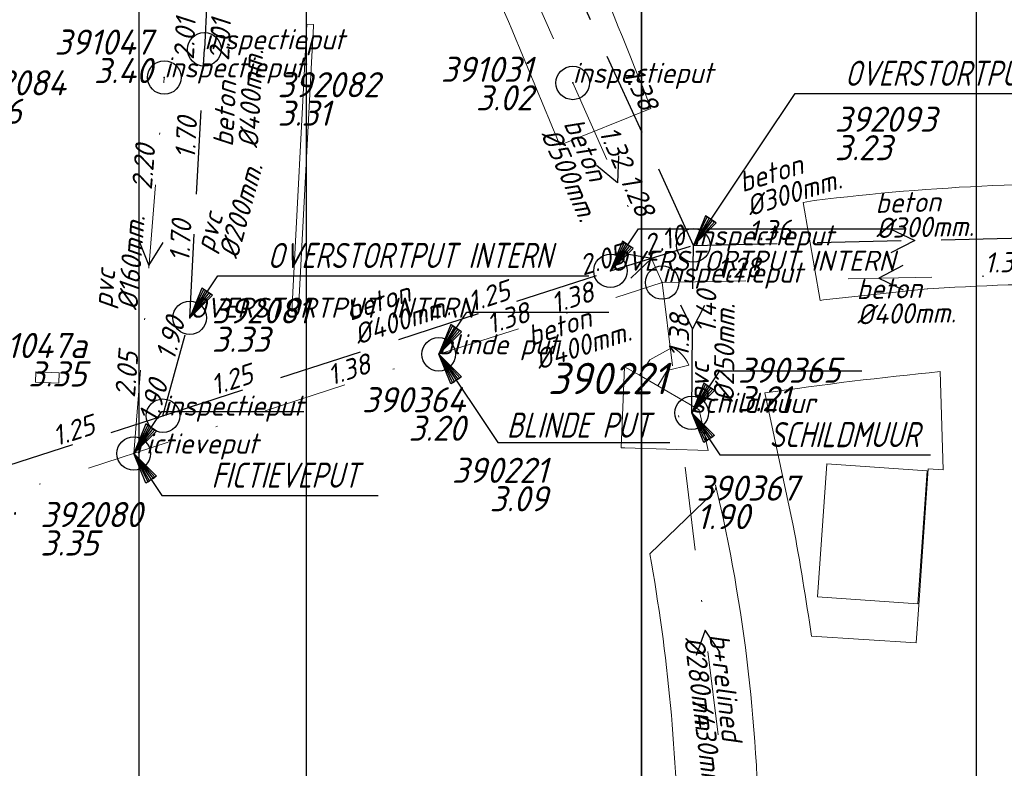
# Model space of a CAD drawing. Extents: x 148869 to 161638, y 453607 to 469810.
# Tile 353 of 656: x 155661 to 155719, y 461904 to 461948. Entities that reach past the tile are written whole.
import ezdxf
from ezdxf.enums import TextEntityAlignment as Align

# ---------------------------------------------------------------- set-up
doc = ezdxf.new("R2010")
doc.units = 0
doc.header["$PDMODE"] = 32
doc.header["$PDSIZE"] = 2
doc.linetypes.add('RI-HWA', pattern=[7.4, 5, -2.4])
doc.linetypes.add('RI-VWA', pattern=[11, 5, -3, 0, -3])
doc.layers.get('0').update_dxf_attribs({"linetype": 'CONTINUOUS'})
doc.layers.get('DEFPOINTS').update_dxf_attribs({"linetype": 'CONTINUOUS'})
for name, color, linetype in [('2022 hatch', 10, 'CONTINUOUS'), ('2024 hatch', 160, 'CONTINUOUS'), ('B-OI-AANPIJLING', 1, 'CONTINUOUS'), ('B-OI-AANPIJLING-niet meenemen', 252, 'CONTINUOUS'), ('B-OI-RI-BIJZONDERDERHEDEN-T18-niet meenemen', 252, 'CONTINUOUS'), ('B-OI-RI-BOB-T18-niet meenemen', 252, 'CONTINUOUS'), ('B-OI-RI-DIAMETER-T18-niet meenemen', 252, 'CONTINUOUS'), ('B-OI-RI-HWA-PUTDEKSELHOOGTE-T25-niet meenemen', 252, 'CONTINUOUS'), ('B-OI-RI-HWA-PUTNUMMER-T25-niet meenemen', 252, 'CONTINUOUS'), ('B-OI-RI-HWA_TRANSPORTLEIDING-G-niet meenemen', 252, 'RI-HWA'), ('B-OI-RI-MATERIAAL-T18-niet meenemen', 252, 'CONTINUOUS'), ('B-OI-RI-STROOMRICHTING-S-niet meenemen', 252, 'CONTINUOUS'), ('B-OI-RI-VWA_PUTDEKSELHOOGTE-T25-niet meenemen', 252, 'CONTINUOUS'), ('gs dwa', 252, 'CONTINUOUS'), ('gs rwa', 252, 'CONTINUOUS')]:
    doc.layers.add(name, color=color, linetype=linetype)
for name, color, linetype, lineweight in [('B-OI-RI-STROOMRICHTING-S', 252, 'CONTINUOUS', 25), ('B-OI-RI-VWA-DIAMETER-HOOGTE-T18', 34, 'CONTINUOUS', 18), ('B-OI-RI-VWA-DIAMETER-T18', 34, 'CONTINUOUS', 18), ('B-OI-RI-VWA-MATERIAAL-T18', 34, 'CONTINUOUS', 18), ('B-OI-RI-VWA_PUTNUMMER-T25', 34, 'CONTINUOUS', 25), ('B-OI-RI-VWA_TRANSPORTLEIDING-G', 34, 'RI-VWA', 18), ('B-OI-RI-VWA_TRANSPORTLEIDING-G-niet meenemen', 252, 'RI-VWA', 18), ('B-RO-VH-VERHARDING_ASFALT-GV', 251, 'CONTINUOUS', 18), ('B-RO-VH-VERHARDING_BEDRIJFSVLOERPLAAT-GV', 251, 'CONTINUOUS', 18), ('B-RO-VH-VERHARDING_GRASBETONSTEEN-GV', 251, 'CONTINUOUS', 18), ('B-RO-VH-VERHARDING_HALFVERHARDING-GV', 251, 'CONTINUOUS', 18), ('B-RO-VH-VERHARDING_HALFVERHARDING_GRIND-GV', 251, 'CONTINUOUS', 18)]:
    doc.layers.add(name, color=color, linetype=linetype, lineweight=lineweight)
doc.styles.add('iso15', font='ISO.shx', dxfattribs={"oblique": 15})
doc.styles.add('NLCS-ISO-M500-T18_CURSIEF', font='NLCS-ISO.ttf', dxfattribs={"oblique": 15, "height": 0.9})
doc.styles.add('NLCS-ISO-M750-T25_CURSIEF', font='NLCS-ISO.ttf', dxfattribs={"oblique": 15, "height": 1.875})
doc.styles.add('NLCS-ISO-M750_CURSIEF', font='NLCS-ISO.ttf', dxfattribs={"oblique": 15})

# ---------------------------------------------------------------- blocks, each defined once
blk = doc.blocks.new('ACMAP_ANN_TEMPLATE_gwa-diam-hoogte')
at = {"color": 0, "linetype": 'ByBlock', "style": 'NLCS-ISO-M500-T18_CURSIEF', "oblique": 15}
blk.add_attdef('gwa-diam-hoogte', (4, -1.3), '', height=1.2, dxfattribs=at)
blk = doc.blocks.new('ACMAP_ANN_TEMPLATE_vwa-diam')
at = {"color": 0, "linetype": 'ByBlock', "style": 'NLCS-ISO-M500-T18_CURSIEF', "oblique": 15}
blk.add_attdef('vwa-diam', (0.3, -1.3), '', height=1.2, dxfattribs=at)
blk = doc.blocks.new('ACMAP_ANN_TEMPLATE_vwa-materiaal')
at = {"color": 0, "linetype": 'ByBlock', "style": 'NLCS-ISO-M500-T18_CURSIEF', "oblique": 15}
blk.add_attdef('vwa-mat', (0.3, 0.2), '', height=1.2, dxfattribs=at)
blk = doc.blocks.new('ACMAP_ANN_TEMPLATE_type knoop')
at = {"layer": 'DEFPOINTS', "style": 'NLCS-ISO-M500-T18_CURSIEF', "oblique": 15}
blk.add_attdef('type_knoop', (0, 0), '', height=1.2, dxfattribs=at)
blk = doc.blocks.new('ACMAP_ANN_TEMPLATE_vwa-putnr')
at = {"color": 0, "linetype": 'ByBlock', "style": 'NLCS-ISO-M750-T25_CURSIEF', "oblique": 15}
blk.add_attdef('vaw-putnr', (-3, 7.9), '', height=1.875, dxfattribs=at)
blk = doc.blocks.new('ACMAP_ANN_TEMPLATE_diam')
at = {"color": 0, "linetype": 'ByBlock', "style": 'iso15', "oblique": 15}
blk.add_attdef('diam', (0.5, -1.3), '', height=1.2, dxfattribs=at)
blk = doc.blocks.new('ACMAP_ANN_TEMPLATE_mat')
at = {"color": 0, "linetype": 'ByBlock', "style": 'iso15', "oblique": 15}
blk.add_attdef('mat', (0.5, 0.2), '', height=1.2, dxfattribs=at)
blk = doc.blocks.new('ACMAP_ANN_TEMPLATE_nap-l')
at = {"color": 0, "linetype": 'ByBlock', "style": 'iso15', "oblique": 15}
blk.add_attdef('nap-l', (3.3, 0.2), '', height=1.2, dxfattribs=at)
blk = doc.blocks.new('ACMAP_ANN_TEMPLATE_nap-r')
at = {"color": 0, "linetype": 'ByBlock', "style": 'iso15', "oblique": 15}
blk.add_attdef('nap-r', text='', height=1.2, dxfattribs=at).set_placement((-4.1, 0.2), align=Align.RIGHT)
blk = doc.blocks.new('ACMAP_ANN_TEMPLATE_puth-dwa')
at = {"color": 0, "linetype": 'ByBlock', "style": 'iso15', "oblique": 15}
blk.add_attdef('puth-dwa', text='', height=1.5, dxfattribs=at).set_placement((2.7, 1), align=Align.RIGHT)
blk = doc.blocks.new('ACMAP_ANN_TEMPLATE_putnr-dwa')
at = {"color": 0, "linetype": 'ByBlock', "style": 'iso15', "oblique": 15}
blk.add_attdef('putnr-dwa', text='', height=1.5, dxfattribs=at).set_placement((2.7, 2.7), align=Align.RIGHT)
blk = doc.blocks.new('ACMAP_ANN_TEMPLATE_puth-rwa')
at = {"color": 0, "linetype": 'ByBlock', "style": 'iso15', "oblique": 15}
blk.add_attdef('puth-rwa', (-2.7, -4.4), '', height=1.5, dxfattribs=at)
blk = doc.blocks.new('ACMAP_ANN_TEMPLATE_putnr-rwa')
at = {"color": 0, "linetype": 'ByBlock', "style": 'iso15', "oblique": 15}
blk.add_attdef('putnr-rwa', (-2.7, -2.7), '', height=1.5, dxfattribs=at)

msp = doc.modelspace()

# ---------------------------------------------------------------- hatches: boundary and pattern name
at = {"layer": '2022 hatch'}
h = msp.add_hatch(dxfattribs=at)
h.set_pattern_fill('ANSI31', color=256, scale=19.992, angle=45)
h.set_pattern_definition([(90, (0, 0), (-19.992, 0), [])])
h.paths.add_polyline_path([(155957.388, 462199.724), (155824.598, 462339.47), (155809.402, 462364.77), (155712.061, 462492.349), (155741.324, 462534.936), (155724.447, 462653.497), (155647.562, 462844.836), (155571.032, 462835.784), (155539.498, 462940.928), (155214.406, 462860.043), (154975.035, 462800.215), (154771.747, 462639.509), (154795.059, 462617.836), (154687.68, 462525.32), (154739.275, 462359.608), (154777.217, 462294.152), (154815.258, 462238.263), (154900.318, 462169.47), (154928.549, 462144.027), (154992.389, 461993.67), (155064.085, 461959.845), (155069.754, 461944.783), (155080.623, 461929.02), (155099.543, 461841.435), (155124.54, 461788.653), (155176.213, 461747.526), (155253.101, 461670.144), (155301.179, 461625.416), (155386.96, 461536.3), (155426.743, 461562.755), (155670.404, 461472.539), (155778.97, 461514.91), (155823.821, 461578.908), (155914.942, 461739.532), (155884.36, 461781.396), (155900.671, 461812.327), (155940.194, 461941.246), (155946.895, 461971.718), (155993.497, 462030.178), (155993.118, 462149.221)])
at = {"layer": '2024 hatch'}
h = msp.add_hatch(dxfattribs=at)
h.set_pattern_fill('ANSI31', color=256, scale=29.988, angle=45)
h.set_pattern_definition([(90, (0, 0), (-29.988, 0), [])])
h.paths.add_polyline_path([(154831.694, 462220.786), (155444.64, 461906.596), (155731.699, 461985.627), (155857.303, 461818.438), (156014.781, 461601.834), (156060.402, 461536.419), (156081.902, 461465.462), (156157.242, 461082.374), (155797.145, 460855.732), (155567.09, 461168.914), (155534.07, 461230.342), (155509.317, 461273.713), (155475.227, 461315.96), (155413.292, 461389.046)])

# ---------------------------------------------------------------- linework, layer by layer
at = {"layer": 'B-OI-AANPIJLING', "color": 251, "flags": 128}
for points in [[(155695.85, 461933.28), (155697.213, 461934.623), (155696.578, 461935.05), (155695.85, 461933.28), (155696.683, 461934.979), (155696.789, 461934.908), (155695.85, 461933.28), (155697.001, 461934.766), (155697.107, 461934.695), (155695.85, 461933.28), (155697.534, 461935.788), (155713.477, 461935.788)], [(155670.742, 461930.478), (155672.105, 461931.821), (155671.47, 461932.248), (155670.742, 461930.478), (155671.575, 461932.177), (155671.681, 461932.106), (155670.742, 461930.478), (155671.893, 461931.964), (155671.999, 461931.893), (155670.742, 461930.478), (155672.426, 461932.986), (155688.382, 461932.986)], [(155685.6, 461928.3), (155686.963, 461929.643), (155686.328, 461930.07), (155685.6, 461928.3), (155686.433, 461929.999), (155686.539, 461929.928), (155685.6, 461928.3), (155686.751, 461929.786), (155686.857, 461929.715), (155685.6, 461928.3), (155687.284, 461930.808), (155695.745, 461930.808)], [(155700.7, 461924.8), (155702.063, 461926.143), (155701.428, 461926.57), (155700.7, 461924.8), (155701.533, 461926.499), (155701.639, 461926.428), (155700.7, 461924.8), (155701.851, 461926.286), (155701.957, 461926.215), (155700.7, 461924.8), (155702.384, 461927.308), (155710.845, 461927.308)], [(155667.4, 461922.375), (155668.763, 461923.718), (155668.128, 461924.145), (155667.4, 461922.375), (155668.233, 461924.074), (155668.339, 461924.003), (155667.4, 461922.375), (155668.551, 461923.861), (155668.657, 461923.79), (155667.4, 461922.375), (155669.084, 461924.883), (155677.545, 461924.883)]]:
    msp.add_lwpolyline(points, dxfattribs=at)
at = {"layer": 'B-OI-AANPIJLING-niet meenemen', "flags": 128}
for points in [[(155700.8, 461934.8), (155702.163, 461936.143), (155701.528, 461936.57), (155700.8, 461934.8), (155701.633, 461936.499), (155701.739, 461936.428), (155700.8, 461934.8), (155701.951, 461936.286), (155702.057, 461936.215), (155700.8, 461934.8), (155706.884, 461943.861), (155729.025, 461943.861)], [(155670.742, 461930.478), (155672.105, 461931.821), (155671.47, 461932.248), (155670.742, 461930.478), (155671.575, 461932.177), (155671.681, 461932.106), (155670.742, 461930.478), (155671.893, 461931.964), (155671.999, 461931.893), (155670.742, 461930.478), (155672.426, 461932.986), (155694.567, 461932.986)], [(155685.6, 461928.3), (155686.963, 461926.957), (155686.328, 461926.53), (155685.6, 461928.3), (155686.433, 461926.601), (155686.539, 461926.672), (155685.6, 461928.3), (155686.751, 461926.814), (155686.857, 461926.885), (155685.6, 461928.3), (155689.134, 461923.037), (155699.393, 461923.037)], [(155700.7, 461924.8), (155702.063, 461923.457), (155701.428, 461923.03), (155700.7, 461924.8), (155701.533, 461923.101), (155701.639, 461923.172), (155700.7, 461924.8), (155701.851, 461923.314), (155701.957, 461923.385), (155700.7, 461924.8), (155702.384, 461922.292), (155714.949, 461922.292)], [(155667.4, 461922.375), (155668.763, 461921.032), (155668.128, 461920.605), (155667.4, 461922.375), (155668.233, 461920.676), (155668.339, 461920.747), (155667.4, 461922.375), (155668.551, 461920.889), (155668.657, 461920.96), (155667.4, 461922.375), (155669.084, 461919.867), (155681.979, 461919.867)]]:
    msp.add_lwpolyline(points, dxfattribs=at)
at = {"layer": 'B-OI-RI-HWA_TRANSPORTLEIDING-G-niet meenemen'}
for p, q in [((155700.8, 461934.8), (155684.1, 461971.5)), ((155671.756, 461949.375), (155671.615, 461946.506)), ((155670.742, 461930.478), (155671.615, 461946.506)), ((155700.8, 461934.8), (155727.22, 461935.41)), ((155695.85, 461933.28), (155700.8, 461934.8)), ((155700.7, 461924.8), (155700.8, 461934.8)), ((155669.147, 461924.63), (155695.85, 461933.28)), ((155669.147, 461924.63), (155670.742, 461930.478)), ((155623.759, 461910.106), (155669.147, 461924.63))]:
    msp.add_line(p, q, dxfattribs=at)
at = {"layer": 'B-OI-RI-STROOMRICHTING-S', "color": 251}
msp.add_lwpolyline([(155702.395, 461910.49), (155701.505, 461911.83), (155700.965, 461910.31)], dxfattribs=at)
at = {"layer": 'B-OI-RI-STROOMRICHTING-S-niet meenemen'}
for points in [[(155696.34, 461940.15), (155696.27, 461938.54), (155695.02, 461939.56)], [(155712.55, 461935.79), (155714.01, 461935.1), (155712.59, 461934.35)], [(155667.71, 461935.09), (155668.31, 461933.6), (155669.15, 461934.98)], [(155696.6, 461934.33), (155698.33, 461934.04), (155697.06, 461932.84)], [(155713.3, 461933.59), (155711.87, 461932.84), (155713.32, 461932.15)], [(155700.04, 461931.25), (155700.75, 461929.8), (155701.48, 461931.23)], [(155702.4, 461910.49), (155701.51, 461911.83), (155700.97, 461910.31)]]:
    msp.add_lwpolyline(points, dxfattribs=at)
at = {"layer": 'B-OI-RI-VWA_TRANSPORTLEIDING-G', "color": 251}
msp.add_line((155698.94, 461932.58), (155704.07, 461891.08), dxfattribs=at)
at = {"layer": 'B-OI-RI-VWA_TRANSPORTLEIDING-G-niet meenemen'}
for p, q in [((155672.7, 461992.4), (155693.6, 461944.5)), ((155667.4, 461922.375), (155669.225, 461944.826)), ((155693.6, 461944.5), (155698.94, 461932.58)), ((155698.94, 461932.58), (155724.8, 461933.1)), ((155685.6, 461928.3), (155698.94, 461932.58)), ((155622.478, 461907.758), (155685.6, 461928.3))]:
    msp.add_line(p, q, dxfattribs=at)
at = {"layer": 'B-RO-VH-VERHARDING_ASFALT-GV'}
for points in [[(155697.774, 461944.24, 0.016522), (155689.509, 461963.317)], [(155685.682, 461957.602, -0.007483), (155692.822, 461940.789)], [(155729.382, 461938.403, 0.04042), (155708.007, 461937.471)], [(155715.136, 461932.226, -0.038715), (155735.49, 461931.96)]]:
    msp.add_lwpolyline(points, format="xyb", dxfattribs=at)
at = {"layer": 'B-RO-VH-VERHARDING_ASFALT-GV', "flags": 128}
for points in [[(155692.822, 461940.789), (155698.263, 461942.967), (155697.774, 461944.24)], [(155708.007, 461937.471), (155707.352, 461937.364), (155708.36, 461931.504), (155708.575, 461931.551), (155714.76, 461932.202), (155714.783, 461932.203), (155715.136, 461932.226)]]:
    msp.add_lwpolyline(points, dxfattribs=at)
at = {"layer": 'B-RO-VH-VERHARDING_BEDRIJFSVLOERPLAAT-GV', "flags": 128}
for points in [[(155677.739, 461948.001), (155676.837, 461930.854), (155677.23, 461930.975), (155678.018, 461945.725), (155678.133, 461947.881), (155678.138, 461947.98)], [(155662.957, 461927.184), (155661.563, 461927.252), (155661.533, 461926.633), (155662.927, 461926.565)]]:
    msp.add_lwpolyline(points, close=True, dxfattribs=at)
at = {"layer": 'B-RO-VH-VERHARDING_GRASBETONSTEEN-GV', "flags": 128}
msp.add_lwpolyline([(155701.974, 461920.025), (155698.202, 461916.383)], dxfattribs=at)
at = {"layer": 'B-RO-VH-VERHARDING_GRASBETONSTEEN-GV'}
for points in [[(155702.128, 461920.505, -0.27101), (155701.974, 461920.025)], [(155704.711, 461898.12, 0.058565), (155702.128, 461920.505)], [(155698.202, 461916.383, -0.042024), (155699.902, 461898.204)]]:
    msp.add_lwpolyline(points, format="xyb", dxfattribs=at)
at = {"layer": 'B-RO-VH-VERHARDING_HALFVERHARDING-GV', "flags": 128}
msp.add_lwpolyline([(155699.528, 461928.704), (155698.207, 461927.964), (155697.582, 461927.043), (155698.682, 461926.406), (155699.23, 461927.324), (155700.531, 461927.653)], dxfattribs=at)
at = {"layer": 'B-RO-VH-VERHARDING_HALFVERHARDING-GV'}
msp.add_lwpolyline([(155700.531, 461927.653, 0.190857), (155699.528, 461928.704)], format="xyb", dxfattribs=at)
at = {"layer": 'B-RO-VH-VERHARDING_HALFVERHARDING_GRIND-GV', "flags": 128}
for points in [[(155696.682, 461922.711), (155696.711, 461922.71), (155701.68, 461922.547), (155701.147, 461924.977), (155698.682, 461926.406), (155697.582, 461927.043), (155696.697, 461927.556), (155696.481, 461922.718)], [(155708.214, 461913.817), (155708.772, 461921.764), (155714.756, 461921.342), (155714.196, 461913.397)]]:
    msp.add_lwpolyline(points, close=True, dxfattribs=at)
at = {"layer": 'B-RO-VH-VERHARDING_HALFVERHARDING_GRIND-GV'}
for points in [[(155715.525, 461927.265, 0.011199), (155705.057, 461925.989)], [(155706.755, 461918.079, -0.009401), (155707.851, 461911.472)]]:
    msp.add_lwpolyline(points, format="xyb", dxfattribs=at)
at = {"layer": 'B-RO-VH-VERHARDING_HALFVERHARDING_GRIND-GV', "flags": 128}
for points in [[(155714.274, 461913.625), (155714.817, 461921.454), (155715.705, 461921.399), (155715.525, 461927.265)], [(155705.057, 461925.989), (155705.616, 461923.386), (155706.755, 461918.079)], [(155707.851, 461911.472), (155714.097, 461911.075), (155714.274, 461913.625)]]:
    msp.add_lwpolyline(points, dxfattribs=at)
at = {"layer": 'gs dwa'}
for p in [(155669.225, 461944.826), (155693.6, 461944.5), (155698.94, 461932.58), (155685.6, 461928.3), (155667.4, 461922.375)]:
    msp.add_point(p, dxfattribs=at)
at = {"layer": 'gs rwa'}
for p in [(155671.615, 461946.506), (155700.8, 461934.8), (155695.85, 461933.28), (155670.742, 461930.478), (155669.147, 461924.63), (155700.7, 461924.8)]:
    msp.add_point(p, dxfattribs=at)

# ---------------------------------------------------------------- block references
at = {"layer": 'B-OI-RI-BOB-T18-niet meenemen'}
ref = msp.add_blockref('ACMAP_ANN_TEMPLATE_nap-l', (155671.024, 461942.554), dxfattribs=dict(at, rotation=87.18640290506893))
ref.add_attrib('nap-l', '2.01', (155670.987, 461945.86), dxfattribs={"layer": '0', "color": 0, "linetype": 'ByBlock', "height": 1.2, "rotation": 87.1864, "style": 'NLCS-ISO-M750_CURSIEF', "oblique": 15})
ref = msp.add_blockref('ACMAP_ANN_TEMPLATE_nap-r', (155673.615, 461952.36), dxfattribs=dict(at, rotation=87.18640290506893))
ref.add_attrib('nap-r', '2.01', dxfattribs={"layer": '0', "color": 0, "linetype": 'ByBlock', "height": 1.2, "rotation": 87.1864, "style": 'NLCS-ISO-M750_CURSIEF', "oblique": 15}).set_placement((155673.214, 461948.275), align=Align.RIGHT)
ref = msp.add_blockref('ACMAP_ANN_TEMPLATE_nap-l', (155695.043, 461948.018), dxfattribs=dict(at, rotation=294.4674752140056))
ref.add_attrib('nap-l', '1.38', (155696.592, 461945.097), dxfattribs={"layer": '0', "color": 0, "linetype": 'ByBlock', "height": 1.2, "rotation": 294.46748, "style": 'NLCS-ISO-M750_CURSIEF', "oblique": 15})
ref = msp.add_blockref('ACMAP_ANN_TEMPLATE_nap-r', (155671.615, 461946.506), dxfattribs=dict(at, rotation=86.88234091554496))
ref.add_attrib('nap-r', '1.70', dxfattribs={"layer": '0', "color": 0, "linetype": 'ByBlock', "height": 1.2, "rotation": 86.88234, "style": 'NLCS-ISO-M750_CURSIEF', "oblique": 15}).set_placement((155671.192, 461942.423), align=Align.RIGHT)
ref = msp.add_blockref('ACMAP_ANN_TEMPLATE_nap-l', (155693.6, 461944.5), dxfattribs=dict(at, rotation=294.1317390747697))
ref.add_attrib('nap-l', '1.32', (155695.132, 461941.57), dxfattribs={"layer": '0', "color": 0, "linetype": 'ByBlock', "height": 1.2, "rotation": 294.13174, "style": 'NLCS-ISO-M750_CURSIEF', "oblique": 15})
ref = msp.add_blockref('ACMAP_ANN_TEMPLATE_nap-r', (155669.225, 461944.826), dxfattribs=dict(at, rotation=85.35275073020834))
ref.add_attrib('nap-r', '2.20', dxfattribs={"layer": '0', "color": 0, "linetype": 'ByBlock', "height": 1.2, "rotation": 85.35275, "style": 'NLCS-ISO-M750_CURSIEF', "oblique": 15}).set_placement((155668.693, 461940.756), align=Align.RIGHT)
ref = msp.add_blockref('ACMAP_ANN_TEMPLATE_nap-r', (155698.94, 461932.58), dxfattribs=dict(at, rotation=294.1317390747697))
ref.add_attrib('nap-r', '1.28', dxfattribs={"layer": '0', "color": 0, "linetype": 'ByBlock', "height": 1.2, "rotation": 294.13174, "style": 'NLCS-ISO-M750_CURSIEF', "oblique": 15}).set_placement((155697.446, 461936.403), align=Align.RIGHT)
ref = msp.add_blockref('ACMAP_ANN_TEMPLATE_nap-l', (155670.742, 461930.478), dxfattribs=dict(at, rotation=86.88234091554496))
ref.add_attrib('nap-l', '1.70', (155670.722, 461933.784), dxfattribs={"layer": '0', "color": 0, "linetype": 'ByBlock', "height": 1.2, "rotation": 86.88234, "style": 'NLCS-ISO-M750_CURSIEF', "oblique": 15})
ref = msp.add_blockref('ACMAP_ANN_TEMPLATE_nap-l', (155694.94, 461933.028), dxfattribs=dict(at, rotation=17.07018841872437))
ref.add_attrib('nap-l', '2.10', (155698.036, 461934.187), dxfattribs={"layer": '0', "color": 0, "linetype": 'ByBlock', "height": 1.2, "rotation": 17.07019, "style": 'NLCS-ISO-M750_CURSIEF', "oblique": 15})
ref = msp.add_blockref('ACMAP_ANN_TEMPLATE_nap-l', (155700.8, 461934.8), dxfattribs=dict(at, rotation=1.322642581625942))
ref.add_attrib('nap-l', '1.36', (155704.095, 461935.076), dxfattribs={"layer": '0', "color": 0, "linetype": 'ByBlock', "height": 1.2, "rotation": 1.32264, "style": 'NLCS-ISO-M750_CURSIEF', "oblique": 15})
ref = msp.add_blockref('ACMAP_ANN_TEMPLATE_nap-r', (155700.8, 461934.8), dxfattribs=dict(at, rotation=17.07018841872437))
ref.add_attrib('nap-r', '2.05', dxfattribs={"layer": '0', "color": 0, "linetype": 'ByBlock', "height": 1.2, "rotation": 17.07019, "style": 'NLCS-ISO-M750_CURSIEF', "oblique": 15}).set_placement((155696.822, 461933.788), align=Align.RIGHT)
ref = msp.add_blockref('ACMAP_ANN_TEMPLATE_nap-l', (155698.94, 461932.58), dxfattribs=dict(at, rotation=1.151964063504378))
ref.add_attrib('nap-l', '1.28', (155702.235, 461932.846), dxfattribs={"layer": '0', "color": 0, "linetype": 'ByBlock', "height": 1.2, "rotation": 1.15196, "style": 'NLCS-ISO-M750_CURSIEF', "oblique": 15})
ref = msp.add_blockref('ACMAP_ANN_TEMPLATE_nap-r', (155724.8, 461933.1), dxfattribs=dict(at, rotation=1.151964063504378))
ref.add_attrib('nap-r', '1.37', dxfattribs={"layer": '0', "color": 0, "linetype": 'ByBlock', "height": 1.2, "rotation": 1.15196, "style": 'NLCS-ISO-M750_CURSIEF', "oblique": 15}).set_placement((155720.697, 461933.218), align=Align.RIGHT)
ref = msp.add_blockref('ACMAP_ANN_TEMPLATE_nap-r', (155693.932, 461932.672), dxfattribs=dict(at, rotation=17.94888333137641))
ref.add_attrib('nap-r', '1.25', dxfattribs={"layer": '0', "color": 0, "linetype": 'ByBlock', "height": 1.2, "rotation": 17.94888, "style": 'NLCS-ISO-M750_CURSIEF', "oblique": 15}).set_placement((155689.97, 461931.598), align=Align.RIGHT)
ref = msp.add_blockref('ACMAP_ANN_TEMPLATE_nap-r', (155698.94, 461932.58), dxfattribs=dict(at, rotation=17.78829705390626))
ref.add_attrib('nap-r', '1.38', dxfattribs={"layer": '0', "color": 0, "linetype": 'ByBlock', "height": 1.2, "rotation": 17.7883, "style": 'NLCS-ISO-M750_CURSIEF', "oblique": 15}).set_placement((155694.975, 461931.518), align=Align.RIGHT)
ref = msp.add_blockref('ACMAP_ANN_TEMPLATE_nap-r', (155702.417, 461936.214), dxfattribs=dict(at, rotation=89.4270613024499))
ref.add_attrib('nap-r', '1.40', dxfattribs={"layer": '0', "color": 0, "linetype": 'ByBlock', "height": 1.2, "rotation": 89.42706, "style": 'NLCS-ISO-M750_CURSIEF', "oblique": 15}).set_placement((155702.176, 461932.116), align=Align.RIGHT)
ref = msp.add_blockref('ACMAP_ANN_TEMPLATE_nap-l', (155685.6, 461928.3), dxfattribs=dict(at, rotation=17.78829705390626))
ref.add_attrib('nap-l', '1.38', (155688.681, 461929.499), dxfattribs={"layer": '0', "color": 0, "linetype": 'ByBlock', "height": 1.2, "rotation": 17.7883, "style": 'NLCS-ISO-M750_CURSIEF', "oblique": 15})
ref = msp.add_blockref('ACMAP_ANN_TEMPLATE_nap-l', (155700.7, 461924.8), dxfattribs=dict(at, rotation=89.4270613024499))
ref.add_attrib('nap-l', '1.38', (155700.533, 461928.102), dxfattribs={"layer": '0', "color": 0, "linetype": 'ByBlock', "height": 1.2, "rotation": 89.42706, "style": 'NLCS-ISO-M750_CURSIEF', "oblique": 15})
ref = msp.add_blockref('ACMAP_ANN_TEMPLATE_nap-l', (155669.147, 461924.63), dxfattribs=dict(at, rotation=74.74405228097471))
ref.add_attrib('nap-l', '1.90', (155669.822, 461927.866), dxfattribs={"layer": '0', "color": 0, "linetype": 'ByBlock', "height": 1.2, "rotation": 74.74405, "style": 'NLCS-ISO-M750_CURSIEF', "oblique": 15})
ref = msp.add_blockref('ACMAP_ANN_TEMPLATE_nap-l', (155667.4, 461922.375), dxfattribs=dict(at, rotation=85.35275073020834))
ref.add_attrib('nap-l', '2.05', (155667.468, 461925.68), dxfattribs={"layer": '0', "color": 0, "linetype": 'ByBlock', "height": 1.2, "rotation": 85.35275, "style": 'NLCS-ISO-M750_CURSIEF', "oblique": 15})
ref = msp.add_blockref('ACMAP_ANN_TEMPLATE_nap-r', (155685.6, 461928.3), dxfattribs=dict(at, rotation=18.02661262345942))
ref.add_attrib('nap-r', '1.38', dxfattribs={"layer": '0', "color": 0, "linetype": 'ByBlock', "height": 1.2, "rotation": 18.02661, "style": 'NLCS-ISO-M750_CURSIEF', "oblique": 15}).set_placement((155681.639, 461927.221), align=Align.RIGHT)
ref = msp.add_blockref('ACMAP_ANN_TEMPLATE_nap-l', (155669.147, 461924.63), dxfattribs=dict(at, rotation=17.94888333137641))
ref.add_attrib('nap-l', '1.25', (155672.225, 461925.837), dxfattribs={"layer": '0', "color": 0, "linetype": 'ByBlock', "height": 1.2, "rotation": 17.94888, "style": 'NLCS-ISO-M750_CURSIEF', "oblique": 15})
ref = msp.add_blockref('ACMAP_ANN_TEMPLATE_nap-r', (155670.742, 461930.478), dxfattribs=dict(at, rotation=74.74405228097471))
ref.add_attrib('nap-r', '1.90', dxfattribs={"layer": '0', "color": 0, "linetype": 'ByBlock', "height": 1.2, "rotation": 74.74405, "style": 'NLCS-ISO-M750_CURSIEF', "oblique": 15}).set_placement((155669.47, 461926.575), align=Align.RIGHT)
ref = msp.add_blockref('ACMAP_ANN_TEMPLATE_nap-r', (155669.147, 461924.63), dxfattribs=dict(at, rotation=17.74448840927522))
ref.add_attrib('nap-r', '1.25', dxfattribs={"layer": '0', "color": 0, "linetype": 'ByBlock', "height": 1.2, "rotation": 17.74449, "style": 'NLCS-ISO-M750_CURSIEF', "oblique": 15}).set_placement((155665.181, 461923.571), align=Align.RIGHT)
at = {"layer": 'B-OI-RI-DIAMETER-T18-niet meenemen'}
ref = msp.add_blockref('ACMAP_ANN_TEMPLATE_diam', (155673.495, 461940.157), dxfattribs=dict(at, rotation=86.88234091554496))
ref.add_attrib('diam', '%%c400mm.', (155674.82, 461940.585), dxfattribs={"layer": '0', "color": 0, "linetype": 'ByBlock', "height": 1.2, "rotation": 86.88234, "style": 'NLCS-ISO-M750_CURSIEF', "oblique": 15})
ref = msp.add_blockref('ACMAP_ANN_TEMPLATE_diam', (155692.641, 461942.447), dxfattribs=dict(at, rotation=294.1317390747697))
ref.add_attrib('diam', '%%c500mm.', (155691.659, 461941.46), dxfattribs={"layer": '0', "color": 0, "linetype": 'ByBlock', "height": 1.2, "rotation": 294.13174, "style": 'NLCS-ISO-M750_CURSIEF', "oblique": 15})
ref = msp.add_blockref('ACMAP_ANN_TEMPLATE_diam', (155672.205, 461933.796), dxfattribs=dict(at, rotation=74.74405228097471))
ref.add_attrib('diam', '%%c200mm.', (155673.591, 461933.937), dxfattribs={"layer": '0', "color": 0, "linetype": 'ByBlock', "height": 1.2, "rotation": 74.74405, "style": 'NLCS-ISO-M750_CURSIEF', "oblique": 15})
ref = msp.add_blockref('ACMAP_ANN_TEMPLATE_diam', (155703.303, 461937.624), dxfattribs=dict(at, rotation=17.07018841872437))
ref.add_attrib('diam', '%%c300mm.', (155704.162, 461936.528), dxfattribs={"layer": '0', "color": 0, "linetype": 'ByBlock', "height": 1.2, "rotation": 17.07019, "style": 'NLCS-ISO-M750_CURSIEF', "oblique": 15})
ref = msp.add_blockref('ACMAP_ANN_TEMPLATE_diam', (155666.281, 461930.505), dxfattribs=dict(at, rotation=85.35275073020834))
ref.add_attrib('diam', '%%c160mm.', (155667.617, 461930.898), dxfattribs={"layer": '0', "color": 0, "linetype": 'ByBlock', "height": 1.2, "rotation": 85.35275, "style": 'NLCS-ISO-M750_CURSIEF', "oblique": 15})
ref = msp.add_blockref('ACMAP_ANN_TEMPLATE_diam', (155711.175, 461936.521), dxfattribs=dict(at, rotation=1.322642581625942))
ref.add_attrib('diam', '%%c300mm.', (155711.705, 461935.233), dxfattribs={"layer": '0', "color": 0, "linetype": 'ByBlock', "height": 1.2, "rotation": 1.32264, "style": 'NLCS-ISO-M750_CURSIEF', "oblique": 15})
ref = msp.add_blockref('ACMAP_ANN_TEMPLATE_diam', (155701.912, 461924.953), dxfattribs=dict(at, rotation=89.4270613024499))
ref.add_attrib('diam', '%%c250mm.', (155703.217, 461925.44), dxfattribs={"layer": '0', "color": 0, "linetype": 'ByBlock', "height": 1.2, "rotation": 89.42706, "style": 'NLCS-ISO-M750_CURSIEF', "oblique": 15})
ref = msp.add_blockref('ACMAP_ANN_TEMPLATE_diam', (155679.894, 461929.94), dxfattribs=dict(at, rotation=17.94888333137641))
ref.add_attrib('diam', '%%c400mm.', (155680.77, 461928.858), dxfattribs={"layer": '0', "color": 0, "linetype": 'ByBlock', "height": 1.2, "rotation": 17.94888, "style": 'NLCS-ISO-M750_CURSIEF', "oblique": 15})
ref = msp.add_blockref('ACMAP_ANN_TEMPLATE_diam', (155710.048, 461931.373), dxfattribs=dict(at, rotation=1.151964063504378))
ref.add_attrib('diam', '%%c400mm.', (155710.574, 461930.084), dxfattribs={"layer": '0', "color": 0, "linetype": 'ByBlock', "height": 1.2, "rotation": 1.15196, "style": 'NLCS-ISO-M750_CURSIEF', "oblique": 15})
ref = msp.add_blockref('ACMAP_ANN_TEMPLATE_diam', (155690.702, 461928.444), dxfattribs=dict(at, rotation=17.78829705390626))
ref.add_attrib('diam', '%%c400mm.', (155691.576, 461927.359), dxfattribs={"layer": '0', "color": 0, "linetype": 'ByBlock', "height": 1.2, "rotation": 17.7883, "style": 'NLCS-ISO-M750_CURSIEF', "oblique": 15})
ref = msp.add_blockref('ACMAP_ANN_TEMPLATE_diam', (155654.039, 461918.029), dxfattribs=dict(at, rotation=18.02661262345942))
ref.add_attrib('diam', '%%c300mm.', (155654.917, 461916.948), dxfattribs={"layer": '0', "color": 0, "linetype": 'ByBlock', "height": 1.2, "rotation": 18.02661, "style": 'NLCS-ISO-M750_CURSIEF', "oblique": 15})
at = {"layer": 'B-OI-RI-HWA-PUTDEKSELHOOGTE-T25-niet meenemen'}
ref = msp.add_blockref('ACMAP_ANN_TEMPLATE_puth-rwa', (155659.875, 461946.456), dxfattribs=at)
ref.add_attrib('puth-rwa', '3.46', (155657.175, 461942.056), dxfattribs={"layer": '0', "color": 0, "linetype": 'ByBlock', "height": 1.5, "style": 'NLCS-ISO-M750_CURSIEF', "oblique": 15})
ref = msp.add_blockref('ACMAP_ANN_TEMPLATE_puth-rwa', (155678.686, 461946.344), dxfattribs=at)
ref.add_attrib('puth-rwa', '3.31', (155675.986, 461941.944), dxfattribs={"layer": '0', "color": 0, "linetype": 'ByBlock', "height": 1.5, "style": 'NLCS-ISO-M750_CURSIEF', "oblique": 15})
ref = msp.add_blockref('ACMAP_ANN_TEMPLATE_puth-rwa', (155711.935, 461944.283), dxfattribs=at)
ref.add_attrib('puth-rwa', '3.23', (155709.235, 461939.883), dxfattribs={"layer": '0', "color": 0, "linetype": 'ByBlock', "height": 1.5, "style": 'NLCS-ISO-M750_CURSIEF', "oblique": 15})
ref = msp.add_blockref('ACMAP_ANN_TEMPLATE_puth-rwa', (155674.77, 461932.841), dxfattribs=at)
ref.add_attrib('puth-rwa', '3.33', (155672.07, 461928.441), dxfattribs={"layer": '0', "color": 0, "linetype": 'ByBlock', "height": 1.5, "style": 'NLCS-ISO-M750_CURSIEF', "oblique": 15})
ref = msp.add_blockref('ACMAP_ANN_TEMPLATE_puth-rwa', (155706.156, 461929.297), dxfattribs=at)
ref.add_attrib('puth-rwa', '3.21', (155703.456, 461924.897), dxfattribs={"layer": '0', "color": 0, "linetype": 'ByBlock', "height": 1.5, "style": 'NLCS-ISO-M750_CURSIEF', "oblique": 15})
ref = msp.add_blockref('ACMAP_ANN_TEMPLATE_puth-rwa', (155703.686, 461922.261), dxfattribs=at)
ref.add_attrib('puth-rwa', '1.90', (155700.986, 461917.861), dxfattribs={"layer": '0', "color": 0, "linetype": 'ByBlock', "height": 1.5, "style": 'NLCS-ISO-M750_CURSIEF', "oblique": 15})
ref = msp.add_blockref('ACMAP_ANN_TEMPLATE_puth-rwa', (155664.526, 461920.681), dxfattribs=at)
ref.add_attrib('puth-rwa', '3.35', (155661.826, 461916.281), dxfattribs={"layer": '0', "color": 0, "linetype": 'ByBlock', "height": 1.5, "style": 'NLCS-ISO-M750_CURSIEF', "oblique": 15})
at = {"layer": 'B-OI-RI-HWA-PUTNUMMER-T25-niet meenemen'}
ref = msp.add_blockref('ACMAP_ANN_TEMPLATE_putnr-rwa', (155659.875, 461946.456), dxfattribs=at)
ref.add_attrib('putnr-rwa', '392084', (155657.175, 461943.756), dxfattribs={"layer": '0', "color": 0, "linetype": 'ByBlock', "height": 1.5, "style": 'NLCS-ISO-M750_CURSIEF', "oblique": 15})
ref = msp.add_blockref('ACMAP_ANN_TEMPLATE_putnr-rwa', (155678.686, 461946.344), dxfattribs=at)
ref.add_attrib('putnr-rwa', '392082', (155675.986, 461943.644), dxfattribs={"layer": '0', "color": 0, "linetype": 'ByBlock', "height": 1.5, "style": 'NLCS-ISO-M750_CURSIEF', "oblique": 15})
ref = msp.add_blockref('ACMAP_ANN_TEMPLATE_putnr-rwa', (155711.935, 461944.283), dxfattribs=at)
ref.add_attrib('putnr-rwa', '392093', (155709.235, 461941.583), dxfattribs={"layer": '0', "color": 0, "linetype": 'ByBlock', "height": 1.5, "style": 'NLCS-ISO-M750_CURSIEF', "oblique": 15})
ref = msp.add_blockref('ACMAP_ANN_TEMPLATE_putnr-rwa', (155674.77, 461932.841), dxfattribs=at)
ref.add_attrib('putnr-rwa', '392081', (155672.07, 461930.141), dxfattribs={"layer": '0', "color": 0, "linetype": 'ByBlock', "height": 1.5, "style": 'NLCS-ISO-M750_CURSIEF', "oblique": 15})
ref = msp.add_blockref('ACMAP_ANN_TEMPLATE_putnr-rwa', (155706.156, 461929.297), dxfattribs=at)
ref.add_attrib('putnr-rwa', '390365', (155703.456, 461926.597), dxfattribs={"layer": '0', "color": 0, "linetype": 'ByBlock', "height": 1.5, "style": 'NLCS-ISO-M750_CURSIEF', "oblique": 15})
ref = msp.add_blockref('ACMAP_ANN_TEMPLATE_putnr-rwa', (155703.686, 461922.261), dxfattribs=at)
ref.add_attrib('putnr-rwa', '390367', (155700.986, 461919.561), dxfattribs={"layer": '0', "color": 0, "linetype": 'ByBlock', "height": 1.5, "style": 'NLCS-ISO-M750_CURSIEF', "oblique": 15})
ref = msp.add_blockref('ACMAP_ANN_TEMPLATE_putnr-rwa', (155664.526, 461920.681), dxfattribs=at)
ref.add_attrib('putnr-rwa', '392080', (155661.826, 461917.981), dxfattribs={"layer": '0', "color": 0, "linetype": 'ByBlock', "height": 1.5, "style": 'NLCS-ISO-M750_CURSIEF', "oblique": 15})
at = {"layer": 'B-OI-RI-MATERIAAL-T18-niet meenemen'}
ref = msp.add_blockref('ACMAP_ANN_TEMPLATE_mat', (155673.495, 461940.157), dxfattribs=dict(at, rotation=86.88234091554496))
ref.add_attrib('mat', 'beton', (155673.322, 461940.667), dxfattribs={"layer": '0', "color": 0, "linetype": 'ByBlock', "height": 1.2, "rotation": 86.88234, "style": 'NLCS-ISO-M750_CURSIEF', "oblique": 15})
ref = msp.add_blockref('ACMAP_ANN_TEMPLATE_mat', (155692.641, 461942.447), dxfattribs=dict(at, rotation=294.1317390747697))
ref.add_attrib('mat', 'beton', (155693.028, 461942.073), dxfattribs={"layer": '0', "color": 0, "linetype": 'ByBlock', "height": 1.2, "rotation": 294.13174, "style": 'NLCS-ISO-M750_CURSIEF', "oblique": 15})
ref = msp.add_blockref('ACMAP_ANN_TEMPLATE_mat', (155703.303, 461937.624), dxfattribs=dict(at, rotation=17.07018841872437))
ref.add_attrib('mat', 'beton', (155703.722, 461937.962), dxfattribs={"layer": '0', "color": 0, "linetype": 'ByBlock', "height": 1.2, "rotation": 17.07019, "style": 'NLCS-ISO-M750_CURSIEF', "oblique": 15})
ref = msp.add_blockref('ACMAP_ANN_TEMPLATE_mat', (155711.175, 461936.521), dxfattribs=dict(at, rotation=1.322642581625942))
ref.add_attrib('mat', 'beton', (155711.67, 461936.733), dxfattribs={"layer": '0', "color": 0, "linetype": 'ByBlock', "height": 1.2, "rotation": 1.32264, "style": 'NLCS-ISO-M750_CURSIEF', "oblique": 15})
ref = msp.add_blockref('ACMAP_ANN_TEMPLATE_mat', (155672.205, 461933.796), dxfattribs=dict(at, rotation=74.74405228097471))
ref.add_attrib('mat', 'pvc', (155672.144, 461934.331), dxfattribs={"layer": '0', "color": 0, "linetype": 'ByBlock', "height": 1.2, "rotation": 74.74405, "style": 'NLCS-ISO-M750_CURSIEF', "oblique": 15})
ref = msp.add_blockref('ACMAP_ANN_TEMPLATE_mat', (155666.281, 461930.505), dxfattribs=dict(at, rotation=85.35275073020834))
ref.add_attrib('mat', 'pvc', (155666.122, 461931.019), dxfattribs={"layer": '0', "color": 0, "linetype": 'ByBlock', "height": 1.2, "rotation": 85.35275, "style": 'NLCS-ISO-M750_CURSIEF', "oblique": 15})
ref = msp.add_blockref('ACMAP_ANN_TEMPLATE_mat', (155679.894, 461929.94), dxfattribs=dict(at, rotation=17.94888333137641))
ref.add_attrib('mat', 'beton', (155680.308, 461930.285), dxfattribs={"layer": '0', "color": 0, "linetype": 'ByBlock', "height": 1.2, "rotation": 17.94888, "style": 'NLCS-ISO-M750_CURSIEF', "oblique": 15})
ref = msp.add_blockref('ACMAP_ANN_TEMPLATE_mat', (155710.048, 461931.373), dxfattribs=dict(at, rotation=1.151964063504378))
ref.add_attrib('mat', 'beton', (155710.543, 461931.583), dxfattribs={"layer": '0', "color": 0, "linetype": 'ByBlock', "height": 1.2, "rotation": 1.15196, "style": 'NLCS-ISO-M750_CURSIEF', "oblique": 15})
ref = msp.add_blockref('ACMAP_ANN_TEMPLATE_mat', (155690.702, 461928.444), dxfattribs=dict(at, rotation=17.78829705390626))
ref.add_attrib('mat', 'beton', (155691.117, 461928.787), dxfattribs={"layer": '0', "color": 0, "linetype": 'ByBlock', "height": 1.2, "rotation": 17.7883, "style": 'NLCS-ISO-M750_CURSIEF', "oblique": 15})
ref = msp.add_blockref('ACMAP_ANN_TEMPLATE_mat', (155701.912, 461924.953), dxfattribs=dict(at, rotation=89.4270613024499))
ref.add_attrib('mat', 'pvc', (155701.717, 461925.455), dxfattribs={"layer": '0', "color": 0, "linetype": 'ByBlock', "height": 1.2, "rotation": 89.42706, "style": 'NLCS-ISO-M750_CURSIEF', "oblique": 15})
at = {"layer": 'B-OI-RI-VWA-DIAMETER-HOOGTE-T18', "color": 251, "rotation": 277.046838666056}
msp.add_blockref('ACMAP_ANN_TEMPLATE_gwa-diam-hoogte', (155701.505, 461911.83), dxfattribs=at).add_auto_attribs({'gwa-diam-hoogte': '/430mm.'})
at = {"layer": 'B-OI-RI-VWA-DIAMETER-T18', "color": 251, "rotation": 277.046838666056}
msp.add_blockref('ACMAP_ANN_TEMPLATE_vwa-diam', (155701.505, 461911.83), dxfattribs=at).add_auto_attribs({'vwa-diam': '%%c280mm.'})
at = {"layer": 'B-OI-RI-VWA-MATERIAAL-T18', "color": 251, "rotation": 277.046838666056}
msp.add_blockref('ACMAP_ANN_TEMPLATE_vwa-materiaal', (155701.505, 461911.83), dxfattribs=at).add_auto_attribs({'vwa-mat': 'b+relined'})
at = {"layer": 'B-OI-RI-VWA_PUTDEKSELHOOGTE-T25-niet meenemen'}
ref = msp.add_blockref('ACMAP_ANN_TEMPLATE_putnr-dwa', (155665.812, 461943.486), dxfattribs=at)
ref.add_attrib('putnr-dwa', '391047', dxfattribs={"layer": '0', "color": 0, "linetype": 'ByBlock', "height": 1.5, "style": 'NLCS-ISO-M750_CURSIEF', "oblique": 15}).set_placement((155668.512, 461946.186), align=Align.RIGHT)
ref = msp.add_blockref('ACMAP_ANN_TEMPLATE_puth-dwa', (155665.812, 461943.486), dxfattribs=at)
ref.add_attrib('puth-dwa', '3.40', dxfattribs={"layer": '0', "color": 0, "linetype": 'ByBlock', "height": 1.5, "style": 'NLCS-ISO-M750_CURSIEF', "oblique": 15}).set_placement((155668.512, 461944.486), align=Align.RIGHT)
ref = msp.add_blockref('ACMAP_ANN_TEMPLATE_putnr-dwa', (155688.508, 461941.86), dxfattribs=at)
ref.add_attrib('putnr-dwa', '391031', dxfattribs={"layer": '0', "color": 0, "linetype": 'ByBlock', "height": 1.5, "style": 'NLCS-ISO-M750_CURSIEF', "oblique": 15}).set_placement((155691.208, 461944.56), align=Align.RIGHT)
ref = msp.add_blockref('ACMAP_ANN_TEMPLATE_puth-dwa', (155688.508, 461941.86), dxfattribs=at)
ref.add_attrib('puth-dwa', '3.02', dxfattribs={"layer": '0', "color": 0, "linetype": 'ByBlock', "height": 1.5, "style": 'NLCS-ISO-M750_CURSIEF', "oblique": 15}).set_placement((155691.208, 461942.86), align=Align.RIGHT)
ref = msp.add_blockref('ACMAP_ANN_TEMPLATE_putnr-dwa', (155661.883, 461925.374), dxfattribs=at)
ref.add_attrib('putnr-dwa', '391047a', dxfattribs={"layer": '0', "color": 0, "linetype": 'ByBlock', "height": 1.5, "style": 'NLCS-ISO-M750_CURSIEF', "oblique": 15}).set_placement((155664.583, 461928.074), align=Align.RIGHT)
ref = msp.add_blockref('ACMAP_ANN_TEMPLATE_puth-dwa', (155661.883, 461925.374), dxfattribs=at)
ref.add_attrib('puth-dwa', '3.35', dxfattribs={"layer": '0', "color": 0, "linetype": 'ByBlock', "height": 1.5, "style": 'NLCS-ISO-M750_CURSIEF', "oblique": 15}).set_placement((155664.583, 461926.374), align=Align.RIGHT)
ref = msp.add_blockref('ACMAP_ANN_TEMPLATE_putnr-dwa', (155684.487, 461922.135), dxfattribs=at)
ref.add_attrib('putnr-dwa', '390364', dxfattribs={"layer": '0', "color": 0, "linetype": 'ByBlock', "height": 1.5, "style": 'NLCS-ISO-M750_CURSIEF', "oblique": 15}).set_placement((155687.187, 461924.835), align=Align.RIGHT)
ref = msp.add_blockref('ACMAP_ANN_TEMPLATE_puth-dwa', (155684.487, 461922.135), dxfattribs=at)
ref.add_attrib('puth-dwa', '3.20', dxfattribs={"layer": '0', "color": 0, "linetype": 'ByBlock', "height": 1.5, "style": 'NLCS-ISO-M750_CURSIEF', "oblique": 15}).set_placement((155687.187, 461923.135), align=Align.RIGHT)
ref = msp.add_blockref('ACMAP_ANN_TEMPLATE_putnr-dwa', (155689.403, 461917.923), dxfattribs=at)
ref.add_attrib('putnr-dwa', '390221', dxfattribs={"layer": '0', "color": 0, "linetype": 'ByBlock', "height": 1.5, "style": 'NLCS-ISO-M750_CURSIEF', "oblique": 15}).set_placement((155692.103, 461920.623), align=Align.RIGHT)
ref = msp.add_blockref('ACMAP_ANN_TEMPLATE_puth-dwa', (155689.403, 461917.923), dxfattribs=at)
ref.add_attrib('puth-dwa', '3.09', dxfattribs={"layer": '0', "color": 0, "linetype": 'ByBlock', "height": 1.5, "style": 'NLCS-ISO-M750_CURSIEF', "oblique": 15}).set_placement((155692.103, 461918.923), align=Align.RIGHT)
at = {"layer": 'B-OI-RI-VWA_PUTNUMMER-T25', "color": 251}
msp.add_blockref('ACMAP_ANN_TEMPLATE_vwa-putnr', (155695.116, 461918.018), dxfattribs=at).add_auto_attribs({'vaw-putnr': '390221'})
at = {"layer": 'DEFPOINTS'}
for p, values in [((155671.615, 461946.506), {'type_knoop': 'inspectieput'}), ((155669.225, 461944.826), {'type_knoop': 'inspectieput'}), ((155693.6, 461944.5), {'type_knoop': 'inspectieput'}), ((155700.8, 461934.8), {'type_knoop': 'inspectieput'}), ((155695.85, 461933.28), {'type_knoop': 'OVERSTORTPUT INTERN'}), ((155698.94, 461932.58), {'type_knoop': 'inspectieput'}), ((155670.742, 461930.478), {'type_knoop': 'OVERSTORTPUT INTERN'}), ((155685.6, 461928.3), {'type_knoop': 'blinde put'}), ((155669.147, 461924.63), {'type_knoop': 'inspectieput'}), ((155700.7, 461924.8), {'type_knoop': 'schildmuur'}), ((155667.4, 461922.375), {'type_knoop': 'fictieveput'})]:
    msp.add_blockref('ACMAP_ANN_TEMPLATE_type knoop', p, dxfattribs=at).add_auto_attribs(values)

# ---------------------------------------------------------------- texts
at = {"layer": 'B-OI-RI-BIJZONDERDERHEDEN-T18-niet meenemen', "style": 'NLCS-ISO-M750_CURSIEF', "oblique": 15, "width": 0.8}
for s, p in [('OVERSTORTPUT INTERN', (155709.838, 461944.323)), ('OVERSTORTPUT INTERN', (155675.38, 461933.448)), ('BLINDE PUT', (155689.663, 461923.317)), ('SCHILDMUUR', (155705.338, 461922.754)), ('FICTIEVEPUT', (155672.038, 461920.329))]:
    msp.add_text(s, height=1.5, dxfattribs=at).set_placement(p)

doc.saveas('drawing.dxf')
